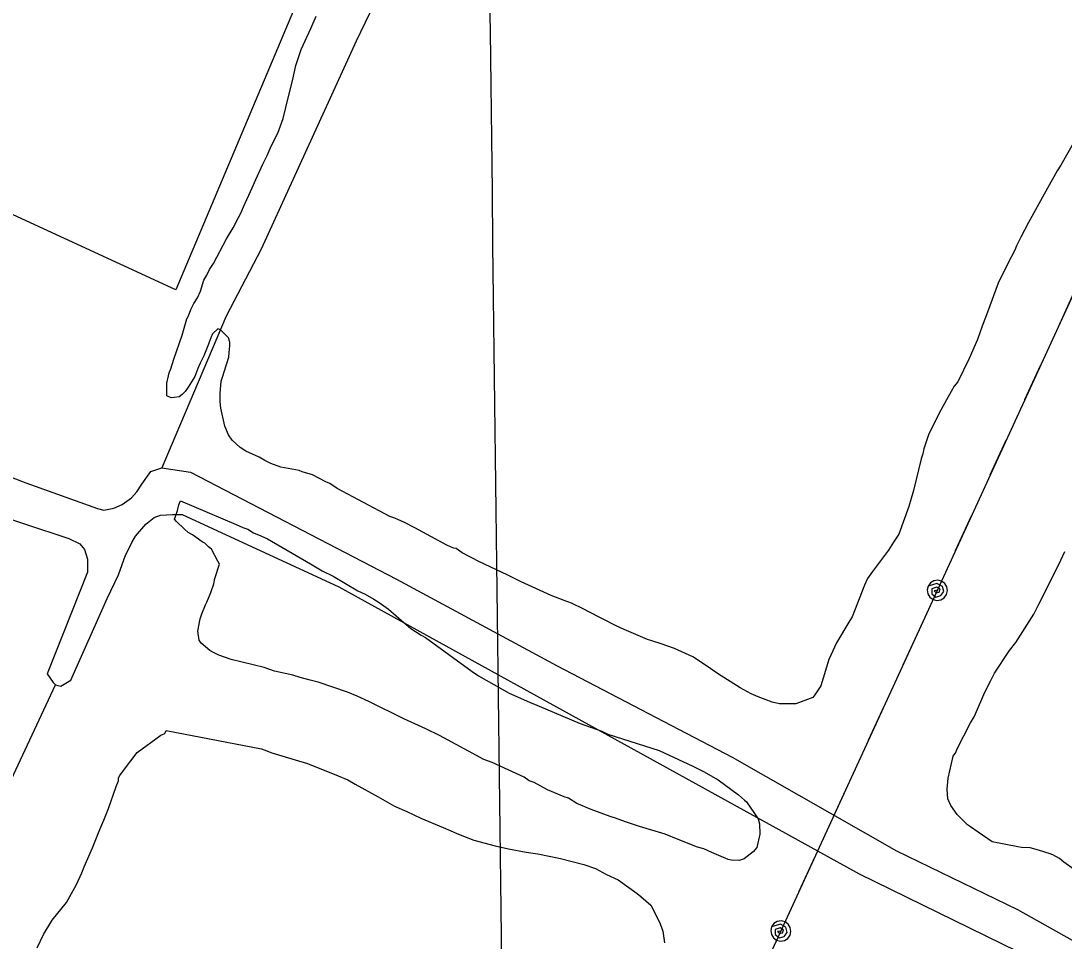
# Model space of a CAD drawing. Extents: x 3704301 to 3742427, y 506229 to 532009.
# Drawn here: x 3723800 to 3724729, y 526841 to 527660 of the extents above; entities that cross this region are included whole.
import ezdxf

# ---------------------------------------------------------------- set-up
doc = ezdxf.new("R2010")
doc.units = 0
for name, color, linetype in [('V-GRID-MAJR', 7, 'Continuous'), ('V-SITE-OTLN', 7, 'Continuous'), ('V-SITE-VEGE', 7, 'Continuous'), ('V-TOPO-SHOR', 7, 'Continuous'), ('V-UTIL-LINE', 7, 'Continuous')]:
    doc.layers.add(name, color=color, linetype=linetype)

msp = doc.modelspace()

# ---------------------------------------------------------------- linework, layer by layer
at = {"layer": 'V-GRID-MAJR'}
msp.add_spline([(3724411.217, 511839.73000000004), (3724337.211, 517896.76900000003), (3724263.162, 523957.275), (3724189.114, 530017.796), (3724189.072, 530021.25)], degree=3, dxfattribs=at)
at = {"layer": 'V-SITE-OTLN'}
msp.add_lwpolyline([(3723937.693, 527420.694), (3723635.9, 527559.414), (3723768.036, 527838.487), (3724060.041, 527711.1900000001), (3723937.693, 527420.694)], dxfattribs=at)
at = {"layer": 'V-SITE-VEGE'}
for points in [[(3724011.958, 527271.697), (3723999.934, 527276.985), (3723995.002, 527280.186), (3723987.859, 527286.621), (3723984.537, 527291.473), (3723981.186, 527299.04), (3723977.723, 527315.305), (3723977.113, 527320.733), (3723977.021, 527328.341), (3723977.975, 527339.224), (3723979.552, 527343.59), (3723981.123, 527348.501), (3723984.781, 527360.505), (3723985.272, 527364.859), (3723985.741, 527370.843), (3723985.7, 527374.106), (3723984.568, 527377.892), (3723977.416, 527384.8740000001), (3723975.2290000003, 527385.935), (3723970.3910000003, 527381.528), (3723968.808, 527377.704), (3723966.177, 527370.603), (3723962.478, 527361.863), (3723959.295, 527355.301), (3723957.184, 527350.384), (3723954.552, 527343.285), (3723948.6890000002, 527333.973), (3723946.0160000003, 527330.135), (3723943.333, 527327.385), (3723940.642, 527325.179), (3723936.3030000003, 527324.583), (3723933.585, 527324.5480000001), (3723929.759, 527326.131), (3723929.622, 527337.545), (3723931.17, 527344.086), (3723931.68, 527346.81), (3723933.271, 527350.091), (3723935.883, 527358.819), (3723943.233, 527380.106), (3723943.7490000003, 527382.287), (3723946.366, 527390.473), (3723947.401, 527394.833), (3723948.9960000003, 527397.572), (3723951.103, 527403.032), (3723953.756, 527408.5), (3723956.957, 527413.431), (3723959.6010000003, 527419.442), (3723962.74, 527429.264), (3723965.4050000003, 527433.645), (3723967.518, 527438.562), (3723971.258, 527444.045), (3723982.948, 527465.93), (3723988.805, 527475.785), (3723993.583, 527485.083), (3723995.711, 527488.914), (3723997.818, 527494.3740000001), (3724005.765, 527511.322), (3724008.933, 527518.971), (3724015.288, 527532.635), (3724018.9990000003, 527540.291), (3724022.704, 527548.4890000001), (3724028.538, 527559.976), (3724033.273, 527573.079), (3724037.924, 527592.703), (3724041.555, 527606.879), (3724044.65, 527620.505), (3724049.369, 527634.6950000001), (3724057.8370000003, 527653.279), (3724062.597, 527664.207)], [(3724740.085, 527555.634), (3724726.2490000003, 527531.55), (3724723.048, 527526.618), (3724712.941, 527508.559), (3724697.52, 527480.649), (3724690.614, 527467.5210000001), (3724686.903, 527459.866), (3724685.3200000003, 527456.042), (3724678.944, 527444.008), (3724670.461, 527426.508), (3724660.991, 527400.846), (3724656.254, 527388.2880000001), (3724652.052, 527376.276), (3724644.65, 527359.337), (3724634.576, 527338.563), (3724631.361, 527334.712), (3724626.04, 527325.408), (3724621.256, 527316.655), (3724617.5330000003, 527310.087), (3724608.522, 527291.495), (3724604.325, 527278.943), (3724603.291, 527274.583), (3724601.714, 527270.215), (3724594.995, 527241.868), (3724590.821, 527227.686), (3724581.879, 527203.1140000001), (3724577.075, 527195.993), (3724572.815, 527188.8740000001), (3724558.3740000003, 527169.674), (3724554.096, 527163.643), (3724551.454, 527157.632), (3724540.389, 527129.232), (3724538.255, 527125.9450000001), (3724526.536, 527106.233), (3724521.234, 527095.299), (3724519.653, 527091.473), (3724512.329, 527068.014), (3724506.994, 527059.795), (3724505.3910000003, 527057.602), (3724490.241, 527051.98), (3724475.568, 527051.8), (3724469.026, 527053.352), (3724456.464, 527058.089), (3724450.455, 527060.733), (3724440.606, 527066.047), (3724420.339, 527078.845), (3724411.563, 527085.26), (3724398.415, 527093.796), (3724382.019, 527101.205), (3724370.0100000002, 527105.406), (3724361.824, 527108.023), (3724358.006, 527109.064), (3724337.242, 527118.05), (3724330.137, 527121.225), (3724304.975, 527133.963), (3724301.148, 527136.089), (3724290.211, 527141.3910000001), (3724283.6580000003, 527144.027), (3724272.191, 527148.236), (3724245.409, 527160.409), (3724232.83, 527166.778), (3724208.228, 527178.436), (3724192.913, 527186.4), (3724187.43, 527190.14), (3724185.2490000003, 527190.656), (3724182.519, 527191.709), (3724179.238, 527193.3), (3724150.785, 527208.713), (3724141.488, 527213.491), (3724132.747, 527217.1900000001), (3724128.378, 527218.767), (3724081.328, 527243.738), (3724074.753, 527248.006), (3724071.473, 527249.5970000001), (3724059.436, 527255.973), (3724050.165, 527258.576), (3724047.433, 527259.631), (3724031.09, 527262.6900000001), (3724022.355, 527265.844), (3724016.887, 527268.496), (3724011.958, 527271.697)], [(3724001.8710000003, 527207.435), (3724006.8030000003, 527204.234), (3724013.359, 527201.598), (3724019.369, 527198.954), (3724057.69, 527176.594), (3724068.095, 527170.199), (3724077.938, 527165.427), (3724099.835, 527152.649), (3724106.397, 527149.4670000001), (3724114.059, 527145.215), (3724118.99, 527142.012), (3724127.215, 527136.134), (3724140.947, 527124.346), (3724146.9930000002, 527118.984), (3724156.305, 527113.1190000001), (3724160.1350000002, 527110.993), (3724201.815, 527080.5210000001), (3724207.298, 527076.781), (3724234.663, 527061.355), (3724252.696, 527053.422), (3724259.252, 527050.786), (3724298.043, 527034.41), (3724317.151, 527027.578), (3724322.619, 527024.926), (3724368.455, 527010.268), (3724398.518, 526996.504), (3724407.816, 526991.726), (3724420.951, 526984.277), (3724439.054, 526970.91), (3724444.546, 526966.085), (3724446.197, 526964.475), (3724456.71, 526949.383), (3724457.848, 526945.0480000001), (3724457.963, 526935.811), (3724455.3910000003, 526923.822), (3724452.177, 526919.978), (3724444.098, 526913.899), (3724439.771, 526912.218), (3724432.697, 526912.675), (3724429.975, 526913.185), (3724415.221, 526919.525), (3724408.117, 526922.7), (3724402.663, 526924.262), (3724385.185, 526931.115), (3724373.714, 526935.868), (3724350.801, 526942.653), (3724338.2490000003, 526946.848), (3724329.514, 526950.004), (3724324.603, 526951.572), (3724307.677, 526957.888), (3724295.11, 526963.17), (3724287.44, 526967.969), (3724283.627, 526969.009), (3724268.8710000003, 526975.35), (3724256.835, 526981.725), (3724252.467, 526983.302), (3724248.078, 526986.509), (3724219.654, 526999.752), (3724212.012, 527002.375), (3724198.3340000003, 527009.818), (3724172.617, 527023.635), (3724160.5870000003, 527029.466), (3724140.91, 527038.465), (3724109.744, 527053.848), (3724099.356, 527058.611), (3724090.613, 527062.31), (3724064.413, 527071.231), (3724056.235, 527073.304), (3724048.6010000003, 527075.384), (3724042.0530000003, 527077.479), (3724025.704, 527081.084), (3724016.424, 527084.232), (3723986.984, 527091.48), (3723976.069, 527095.152), (3723970.6, 527097.802), (3723967.864, 527099.401), (3723960.176, 527105.828), (3723958.511, 527108.523), (3723957.325, 527116.664), (3723959.365, 527127.559), (3723960.9420000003, 527131.928), (3723964.1040000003, 527140.12), (3723965.165, 527142.307), (3723968.864, 527151.0480000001), (3723971.487, 527158.691), (3723972.5130000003, 527163.594), (3723976.71, 527176.148), (3723975.045, 527178.843), (3723969.478, 527189.6460000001), (3723966.734, 527191.786), (3723963.432, 527195.008), (3723961.245, 527196.069), (3723952.471, 527202.483), (3723948.64, 527204.611), (3723945.346, 527207.2880000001), (3723938.1950000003, 527214.267), (3723936.538, 527216.422), (3723937.585, 527219.6950000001), (3723939.162, 527224.063), (3723940.19, 527228.968), (3723941.773, 527232.792)], [(3723941.773, 527232.792), (3723991.492, 527211.656), (3723997.505, 527209.012), (3724001.8710000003, 527207.435)], [(3724738.269, 526904.454), (3724728.95, 526910.862), (3724725.1040000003, 526914.078), (3724719.0870000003, 526917.264), (3724716.9, 526918.325), (3724706.535, 526921.459), (3724698.9, 526923.539), (3724691.285, 526923.99), (3724688.017, 526924.4940000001), (3724665.132, 526929.106), (3724652.5270000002, 526937.648), (3724645.947, 526942.459), (3724643.2090000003, 526944.056), (3724633.855, 526953.182), (3724628.3200000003, 526961.268), (3724625.5300000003, 526967.211), (3724624.881, 526975.901), (3724625.85, 526985.696), (3724630.501, 527005.3200000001), (3724632.6350000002, 527008.607), (3724633.687, 527011.341), (3724645.9020000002, 527034.861), (3724649.097, 527040.335), (3724650.151, 527043.0650000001), (3724658.612, 527062.193), (3724663.92, 527072.585), (3724667.103, 527079.1460000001), (3724680.441, 527099.42), (3724686.333, 527106.559), (3724702.332, 527131.758), (3724706.574, 527140.505), (3724724.619, 527176.056), (3724729.913, 527187.535)], [(3723814.023, 526834.4450000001), (3723819.853, 526846.473), (3723827.312, 526859.066), (3723840.159, 526874.987), (3723849.205, 526890.859), (3723853.969, 526901.245), (3723856.078, 526906.707), (3723863.48, 526923.648), (3723869.802, 526940.03), (3723873.507, 526948.228), (3723877.728, 526958.607), (3723884.554, 526978.258), (3723886.667, 526983.175), (3723886.634, 526985.893), (3723887.6950000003, 526988.078), (3723891.9760000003, 526993.569), (3723903.2090000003, 527008.382), (3723924.217, 527023.857), (3723928.002, 527025.536), (3723929.057, 527028.2660000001)], [(3723929.057, 527028.2660000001), (3724014.049, 527011.911), (3724016.236, 527010.852), (3724023.332, 527008.22), (3724044.0640000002, 527001.951), (3724054.974, 526998.824), (3724082.286, 526987.742), (3724091.029, 526984.046), (3724097.597, 526980.3200000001), (3724117.843, 526969.155), (3724132.6240000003, 526960.639), (3724143.552, 526955.881), (3724156.125, 526950.057), (3724175.796, 526941.601), (3724189.4560000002, 526935.789), (3724203.108, 526930.519), (3724222.193, 526925.317), (3724234.184, 526922.747), (3724249.984, 526919.679), (3724260.3310000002, 526918.176), (3724280.491, 526914.074), (3724301.2090000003, 526908.89), (3724311.58, 526905.214), (3724321.431, 526899.897), (3724331.816, 526895.134), (3724348.8170000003, 526882.84), (3724352.11, 526880.1630000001), (3724360.898, 526872.661), (3724362.563, 526869.964), (3724369.256, 526855.912), (3724371.511, 526849.4180000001), (3724373.268, 526839.113)]]:
    msp.add_lwpolyline(points, dxfattribs=at)
at = {"layer": 'V-TOPO-SHOR'}
for points in [[(3725091.0670000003, 529792.087), (3724915.353, 529417.428), (3724790.187, 529149.318), (3724665.984, 528877.127), (3724534.736, 528619.734), (3724405.991, 528326.348), (3724298.252, 528079.992), (3724130.099, 527708.126), (3724098.346, 527642.115), (3724013.67, 527456.902), (3723982.376, 527397.055), (3723925.061, 527262.193)], [(3722960.703, 527539.715), (3722966.181, 527543.934), (3722969.642, 527546.6410000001), (3722973.573, 527547.897), (3722980.474, 527547.16), (3723016.361, 527533.688), (3723114.721, 527496.449), (3723225.46, 527455.806), (3723353.8740000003, 527410.839), (3723457.755, 527375.914), (3723580.157, 527331.1140000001), (3723676.086, 527298.076), (3723804.006, 527248.702), (3723867.9280000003, 527225.699), (3723873.521, 527224.495), (3723882.426, 527226.1460000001), (3723889.684, 527229.5210000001), (3723898.06, 527235.409), (3723902.934, 527240.637), (3723907.336, 527247.4670000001), (3723915.308, 527258.768), (3723925.061, 527262.193)], [(3722960.703, 527539.715), (3722959.955, 527528.963), (3722960.2970000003, 527523.737), (3722962.007, 527519.081), (3722966.6580000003, 527513.757), (3722972.598, 527510.0700000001), (3722991.486, 527503.574), (3723084.4960000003, 527470.036), (3723180.472, 527434.8), (3723311.108, 527388.706), (3723434.219, 527345.094), (3723482.154, 527329.965), (3723618.312, 527279.003), (3723763.029, 527225.14), (3723842.256, 527199.083)], [(3723925.061, 527262.193), (3723950.784, 527258.328), (3724134.166, 527162.9180000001), (3724277.46, 527085.727), (3724433.3710000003, 527004.437)], [(3723844.222, 527072.8470000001), (3723876.485, 527145.819), (3723886.444, 527166.807), (3723889.717, 527175.968), (3723892.594, 527183.388), (3723898.4020000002, 527195.631), (3723901.7490000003, 527201.328), (3723911.055, 527211.912), (3723918.2970000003, 527217.6900000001), (3723923.877, 527219.971), (3723934.6890000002, 527220.626), (3723943.3540000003, 527220.372), (3724082.798, 527156.147), (3724400.877, 526980.785)], [(3723842.256, 527199.083), (3723852.025, 527194.303), (3723856.23, 527189.409), (3723859.0500000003, 527180.674), (3723858.9930000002, 527169.242), (3723822.89, 527078.4670000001)], [(3723822.89, 527078.4670000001), (3723828.2460000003, 527070.784), (3723830.454, 527068.665), (3723832.627, 527068.278), (3723835.242, 527067.465), (3723844.222, 527072.8470000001)], [(3723282.403, 525867.224), (3723363.299, 526049.863), (3723450.836, 526248.859), (3723539.077, 526439.517), (3723629.014, 526637.352), (3723712.044, 526815.428), (3723830.454, 527068.665)], [(3724433.3710000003, 527004.437), (3724579.858, 526921.012), (3724687.808, 526868.704), (3724821.673, 526793.471), (3724869.1070000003, 526766.042), (3724898.541, 526747.93), (3724912.965, 526738.5700000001), (3724924.3850000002, 526730.964), (3724928.776, 526726.657), (3724933.179, 526721.613), (3724937.705, 526714.439), (3724940.752, 526709.112), (3724942.583, 526705.556), (3724943.806, 526703.189)], [(3724400.877, 526980.785), (3724546.731, 526900.334), (3724701.466, 526824.762), (3724819.1070000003, 526760.058), (3724855.1580000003, 526737.255), (3724876.197, 526723.21), (3724893.04, 526710.902), (3724911.062, 526699.8), (3724923.6520000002, 526693.995), (3724932.063, 526688.734), (3724934.447, 526688.765), (3724936.593, 526689.93), (3724940.365, 526693.715)]]:
    msp.add_lwpolyline(points, dxfattribs=at)
at = {"layer": 'V-UTIL-LINE'}
for points in [[(3723710.571, 525202.014), (3724171.5840000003, 526186.552), (3724413.978, 526712.862), (3724900.467, 527771.3150000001), (3725385.163, 528812.762), (3725861.185, 529834.359)], [(3724725.2800000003, 527390.162), (3724739.4790000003, 527421.055)], [(3724694.376, 527322.924), (3724708.575, 527353.817)], [(3724663.473, 527255.687), (3724677.6720000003, 527286.58)], [(3724632.569, 527188.449), (3724646.768, 527219.3420000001)], [(3724616.2830000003, 527153.0160000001), (3724613.449, 527152.517), (3724615.095, 527150.871), (3724617.786, 527151.416), (3724618.707, 527154.196), (3724615.69, 527155.759), (3724611.255, 527154.24), (3724611.251, 527149.9720000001), (3724614.97, 527146.839), (3724619.338, 527148.212), (3724622.042, 527151.772), (3724620.804, 527156.435), (3724615.9450000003, 527159.023), (3724608.105, 527156.775), (3724607.289, 527153.359), (3724607.843, 527149.8910000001), (3724609.681, 527146.899), (3724612.524, 527144.839), (3724615.94, 527144.023), (3724619.4080000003, 527144.576), (3724622.4, 527146.414), (3724624.46, 527149.258), (3724625.276, 527152.6730000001), (3724624.723, 527156.1410000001), (3724622.8850000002, 527159.133), (3724620.041, 527161.194), (3724616.626, 527162.01), (3724613.1580000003, 527161.456), (3724610.166, 527159.618), (3724608.105, 527156.775)], [(3724585.795, 527086.684), (3724599.994, 527117.577)], [(3724554.8910000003, 527019.446), (3724569.09, 527050.339)], [(3724523.988, 526952.209), (3724538.187, 526983.102)], [(3724493.0840000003, 526884.971), (3724507.2830000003, 526915.8640000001)], [(3724476.7970000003, 526849.5380000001), (3724473.964, 526849.0380000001), (3724475.609, 526847.393), (3724478.3000000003, 526847.938), (3724479.221, 526850.7170000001), (3724476.205, 526852.281), (3724471.77, 526850.761), (3724471.765, 526846.4940000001), (3724475.485, 526843.361), (3724479.852, 526844.734), (3724482.556, 526848.294), (3724481.318, 526852.956), (3724476.4590000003, 526855.545), (3724468.62, 526853.296), (3724467.804, 526849.881), (3724468.3570000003, 526846.4130000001), (3724470.1950000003, 526843.421), (3724473.039, 526841.36), (3724476.454, 526840.544), (3724479.9220000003, 526841.098), (3724482.914, 526842.936), (3724484.975, 526845.779), (3724485.791, 526849.1950000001), (3724485.237, 526852.662), (3724483.399, 526855.655), (3724480.556, 526857.715), (3724477.1410000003, 526858.531), (3724473.673, 526857.978), (3724470.68, 526856.14), (3724468.62, 526853.296)]]:
    msp.add_lwpolyline(points, dxfattribs=at)

doc.saveas('drawing.dxf')
